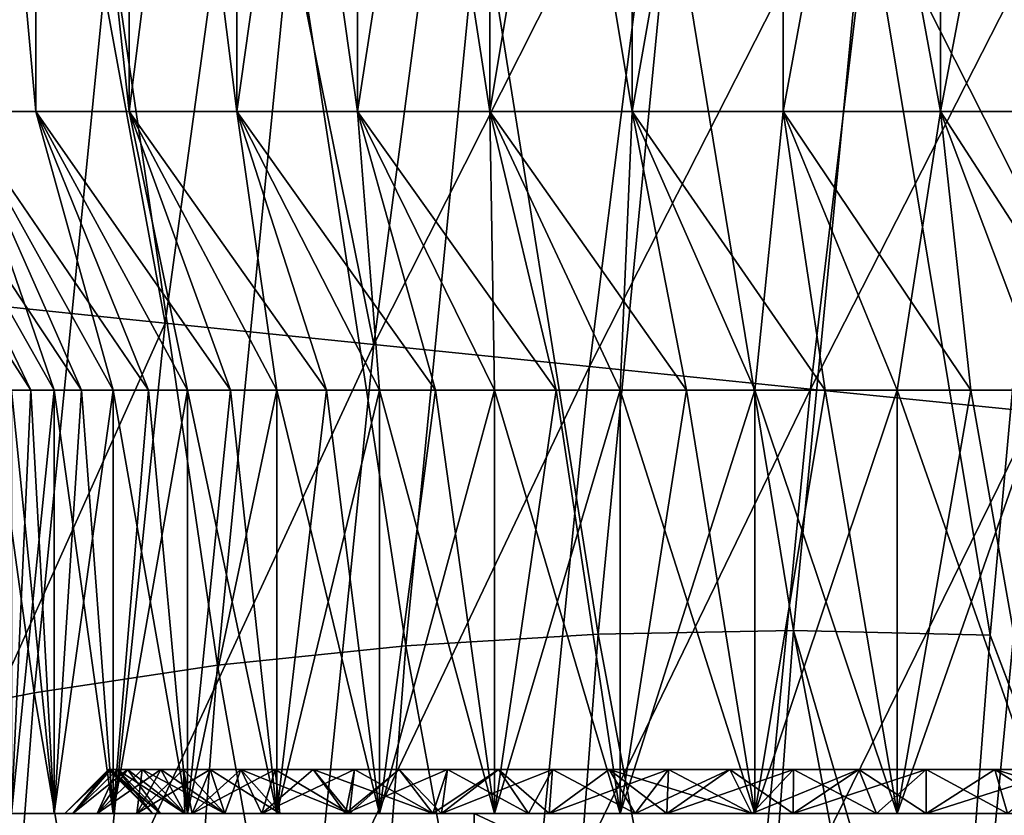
# Model space of a CAD drawing. Header units: metres. Extents: x -109 to 109, y -78 to 121.
# Tile 259 of 656: x -85.61 to -78.87, y 56.21 to 61.65. Entities that reach past the tile are written whole.
import ezdxf

# ---------------------------------------------------------------- set-up
doc = ezdxf.new("R2010")
doc.units = ezdxf.units.M
doc.layers.add('solid_508554_SW0001', color=7, linetype='CONTINUOUS')

msp = doc.modelspace()

# ---------------------------------------------------------------- linework, layer by layer
at = {"layer": 'solid_508554_SW0001'}
for points in [[(-86.029541, 66.87207, -36.408825), (-86.02948, 61.025627, -36.408962), (-85.497032, 61.025627, -37.413269)], [(-85.496994, 66.87207, -37.413315), (-86.029541, 66.87207, -36.408825), (-85.497032, 61.025627, -37.413269)], [(-86.029541, 66.87207, -27.591175), (-85.496994, 66.87207, -26.586683), (-86.02948, 61.025627, -27.591038)], [(-85.496994, 66.87207, -26.586683), (-85.497032, 61.025627, -26.586733), (-86.02948, 61.025627, -27.591038)], [(-85.496994, 66.87207, -37.413315), (-85.497032, 61.025627, -37.413269), (-84.859047, 61.025627, -38.35424)], [(-85.496994, 66.87207, -26.586683), (-84.859047, 61.025627, -25.645758), (-85.497032, 61.025627, -26.586733)], [(-84.858971, 66.87207, -38.35434), (-85.496994, 66.87207, -37.413315), (-84.859047, 61.025627, -38.35424)], [(-85.496994, 66.87207, -26.586683), (-84.858971, 66.87207, -25.64566), (-84.859047, 61.025627, -25.645758)], [(-84.858971, 66.87207, -38.35434), (-84.859047, 61.025627, -38.35424), (-84.122871, 61.025627, -39.220932)], [(-84.12294, 66.87207, -24.77914), (-84.122871, 61.025627, -24.779068), (-84.859047, 61.025627, -25.645758)], [(-84.858971, 66.87207, -25.64566), (-84.12294, 66.87207, -24.77914), (-84.859047, 61.025627, -25.645758)], [(-84.12294, 66.87207, -39.22086), (-84.858971, 66.87207, -38.35434), (-84.122871, 61.025627, -39.220932)], [(-84.12294, 66.87207, -39.22086), (-84.122871, 61.025627, -39.220932), (-83.297554, 61.025627, -40.002701)], [(-83.297539, 66.87207, -40.002716), (-84.12294, 66.87207, -39.22086), (-83.297554, 61.025627, -40.002701)], [(-84.12294, 66.87207, -24.77914), (-83.297539, 66.87207, -23.997284), (-84.122871, 61.025627, -24.779068)], [(-83.297539, 66.87207, -23.997284), (-83.297554, 61.025627, -23.997299), (-84.122871, 61.025627, -24.779068)], [(-83.297539, 66.87207, -40.002716), (-83.297554, 61.025627, -40.002701), (-82.39257, 61.025627, -40.690662)], [(-82.392456, 66.87207, -23.309258), (-82.39257, 61.025627, -23.30934), (-83.297554, 61.025627, -23.997299)], [(-83.297539, 66.87207, -23.997284), (-82.392456, 66.87207, -23.309258), (-83.297554, 61.025627, -23.997299)], [(-82.392456, 66.87207, -40.690742), (-83.297539, 66.87207, -40.002716), (-82.39257, 61.025627, -40.690662)], [(-82.392456, 66.87207, -40.690742), (-82.39257, 61.025627, -40.690662), (-81.418213, 61.025627, -41.276917)], [(-81.418297, 66.87207, -22.723127), (-81.418213, 61.025627, -22.723085), (-82.39257, 61.025627, -23.30934)], [(-82.392456, 66.87207, -23.309258), (-81.418297, 66.87207, -22.723127), (-82.39257, 61.025627, -23.30934)], [(-81.418297, 66.87207, -41.276875), (-82.392456, 66.87207, -40.690742), (-81.418213, 61.025627, -41.276917)], [(-80.386467, 66.87207, -41.754246), (-81.418297, 66.87207, -41.276875), (-81.418213, 61.025627, -41.276917)], [(-81.418297, 66.87207, -22.723127), (-80.386467, 66.87207, -22.245752), (-81.418213, 61.025627, -22.723085)], [(-80.386467, 66.87207, -41.754246), (-81.418213, 61.025627, -41.276917), (-80.386398, 61.025627, -41.754276)], [(-80.386467, 66.87207, -22.245752), (-80.386398, 61.025627, -22.245724), (-81.418213, 61.025627, -22.723085)], [(-80.386467, 66.87207, -41.754246), (-80.386398, 61.025627, -41.754276), (-79.309174, 61.025627, -42.117241)], [(-79.309067, 66.87207, -42.117268), (-80.386467, 66.87207, -41.754246), (-79.309174, 61.025627, -42.117241)], [(-80.386467, 66.87207, -22.245752), (-79.309067, 66.87207, -21.882732), (-80.386398, 61.025627, -22.245724)], [(-79.309067, 66.87207, -21.882732), (-79.309174, 61.025627, -21.882759), (-80.386398, 61.025627, -22.245724)], [(-79.309067, 66.87207, -42.117268), (-79.309174, 61.025627, -42.117241), (-78.198685, 61.025627, -42.361683)], [(-78.19873, 66.87207, -21.638325), (-78.198685, 61.025627, -21.638317), (-79.309174, 61.025627, -21.882759)], [(-79.309067, 66.87207, -21.882732), (-78.19873, 66.87207, -21.638325), (-79.309174, 61.025627, -21.882759)], [(-78.19873, 66.87207, -42.361675), (-79.309067, 66.87207, -42.117268), (-78.198685, 61.025627, -42.361683)], [(-85.98185, 59.72065, -47.066143), (-86.678673, 63.999084, -46.326813), (-85.396629, 63.853413, -47.149212)], [(-84.613533, 59.579037, -47.797909), (-85.98185, 59.72065, -47.066143), (-85.396629, 63.853413, -47.149212)], [(-84.613533, 59.579037, -47.797909), (-85.396629, 63.853413, -47.149212), (-84.0485, 63.700962, -47.856491)], [(-83.18605, 59.432106, -48.404499), (-84.613533, 59.579037, -47.797909), (-84.0485, 63.700962, -47.856491)], [(-83.18605, 59.432106, -48.404499), (-84.0485, 63.700962, -47.856491), (-82.644218, 63.542862, -48.442478)], [(-83.18605, 59.432106, -48.404499), (-82.644218, 63.542862, -48.442478), (-81.19413, 63.38028, -48.902088)], [(-81.710274, 59.280979, -48.88047), (-83.18605, 59.432106, -48.404499), (-81.19413, 63.38028, -48.902088)], [(-81.710274, 59.280979, -48.88047), (-81.19413, 63.38028, -48.902088), (-79.709526, 63.214474, -49.232899)], [(-80.19812, 59.126865, -49.223183), (-81.710274, 59.280979, -48.88047), (-79.709526, 63.214474, -49.232899)], [(-80.19812, 59.126865, -49.223183), (-79.709526, 63.214474, -49.232899), (-78.201881, 63.046726, -49.432873)], [(-78.661652, 58.971001, -49.430428), (-80.19812, 59.126865, -49.223183), (-78.201881, 63.046726, -49.432873)], [(-81.650009, 57.450928, -8.939947), (-81.151276, 62.586452, -12.192317), (-82.46035, 62.527878, -12.508516)], [(-81.650009, 57.450928, -8.939947), (-80.315193, 57.475395, -8.721001), (-81.151276, 62.586452, -12.192317)], [(-80.315193, 57.475395, -8.721001), (-79.823265, 62.590248, -11.961208), (-81.151276, 62.586452, -12.192317)], [(-80.315193, 57.475395, -8.721001), (-78.969131, 57.444561, -8.589414), (-79.823265, 62.590248, -11.961208)], [(-79.823265, 62.590248, -11.961208), (-78.969131, 57.444561, -8.589414), (-78.703606, 60.374653, -10.446345)], [(-79.823265, 62.590248, -11.961208), (-78.703606, 60.374653, -10.446345), (-78.484024, 62.539009, -11.817129)], [(-82.96579, 57.3717, -9.244488), (-82.46035, 62.527878, -12.508516), (-83.742744, 62.414871, -12.907931)], [(-82.96579, 57.3717, -9.244488), (-81.650009, 57.450928, -8.939947), (-82.46035, 62.527878, -12.508516)], [(-84.254753, 57.238182, -9.632813), (-83.742744, 62.414871, -12.907931), (-84.990723, 62.247787, -13.388685)], [(-84.254753, 57.238182, -9.632813), (-82.96579, 57.3717, -9.244488), (-83.742744, 62.414871, -12.907931)], [(-85.509109, 57.05085, -10.103118), (-84.990723, 62.247787, -13.388685), (-86.196747, 62.027233, -13.948524)], [(-85.509109, 57.05085, -10.103118), (-84.254753, 57.238182, -9.632813), (-84.990723, 62.247787, -13.388685)], [(-86.721283, 56.810432, -10.653207), (-85.509109, 57.05085, -10.103118), (-86.196747, 62.027233, -13.948524)], [(-86.754539, 61.025627, -34.257088), (-85.664352, 59.120369, -34.091572), (-85.532585, 59.120369, -34.602371)], [(-86.450378, 61.025627, -35.352604), (-86.754539, 61.025627, -34.257088), (-85.532585, 59.120369, -34.602371)], [(-86.450378, 61.025627, -35.352604), (-85.532585, 59.120369, -34.602371), (-85.372498, 59.120369, -35.104633)], [(-86.450378, 61.025627, -35.352604), (-85.372498, 59.120369, -35.104633), (-85.184509, 59.120369, -35.597118)], [(-86.02948, 61.025627, -36.408962), (-86.450378, 61.025627, -35.352604), (-85.184509, 59.120369, -35.597118)], [(-86.450378, 61.025627, -28.647394), (-85.372498, 59.120369, -28.895365), (-85.532585, 59.120369, -29.397627)], [(-86.450378, 61.025627, -28.647394), (-86.02948, 61.025627, -27.591038), (-85.372498, 59.120369, -28.895365)], [(-86.450378, 61.025627, -28.647394), (-85.532585, 59.120369, -29.397627), (-85.664352, 59.120369, -29.908426)], [(-86.02948, 61.025627, -36.408962), (-85.184509, 59.120369, -35.597118), (-84.969055, 59.120369, -36.078617)], [(-86.02948, 61.025627, -36.408962), (-84.969055, 59.120369, -36.078617), (-84.727097, 59.120369, -36.546959)], [(-85.497032, 61.025627, -37.413269), (-86.02948, 61.025627, -36.408962), (-84.727097, 59.120369, -36.546959)], [(-86.02948, 61.025627, -27.591038), (-84.969055, 59.120369, -27.921385), (-85.184509, 59.120369, -28.402882)], [(-86.02948, 61.025627, -27.591038), (-85.497032, 61.025627, -26.586733), (-84.969055, 59.120369, -27.921385)], [(-86.02948, 61.025627, -27.591038), (-85.184509, 59.120369, -28.402882), (-85.372498, 59.120369, -28.895365)], [(-85.497032, 61.025627, -37.413269), (-84.727097, 59.120369, -36.546959), (-84.459259, 59.120369, -37.001019)], [(-85.497032, 61.025627, -37.413269), (-84.459259, 59.120369, -37.001019), (-84.166199, 59.120369, -37.43961)], [(-84.859047, 61.025627, -38.35424), (-85.497032, 61.025627, -37.413269), (-84.166199, 59.120369, -37.43961)], [(-85.497032, 61.025627, -26.586733), (-84.459259, 59.120369, -26.99898), (-84.727097, 59.120369, -27.453041)], [(-85.497032, 61.025627, -26.586733), (-84.859047, 61.025627, -25.645758), (-84.459259, 59.120369, -26.99898)], [(-85.497032, 61.025627, -26.586733), (-84.727097, 59.120369, -27.453041), (-84.969055, 59.120369, -27.921385)], [(-84.859047, 61.025627, -38.35424), (-84.166199, 59.120369, -37.43961), (-83.849228, 59.120369, -37.860786)], [(-84.859047, 61.025627, -38.35424), (-83.849228, 59.120369, -37.860786), (-83.509087, 59.120369, -38.263603)], [(-84.122871, 61.025627, -39.220932), (-84.859047, 61.025627, -38.35424), (-83.509087, 59.120369, -38.263603)], [(-84.859047, 61.025627, -25.645758), (-83.849228, 59.120369, -26.139212), (-84.166199, 59.120369, -26.56039)], [(-84.859047, 61.025627, -25.645758), (-84.122871, 61.025627, -24.779068), (-83.849228, 59.120369, -26.139212)], [(-84.859047, 61.025627, -25.645758), (-84.166199, 59.120369, -26.56039), (-84.459259, 59.120369, -26.99898)], [(-84.122871, 61.025627, -39.220932), (-83.509087, 59.120369, -38.263603), (-83.146713, 59.120369, -38.646893)], [(-84.122871, 61.025627, -39.220932), (-83.146713, 59.120369, -38.646893), (-82.763695, 59.120369, -39.009003)], [(-83.297554, 61.025627, -40.002701), (-84.122871, 61.025627, -39.220932), (-82.763695, 59.120369, -39.009003)], [(-84.122871, 61.025627, -24.779068), (-83.146713, 59.120369, -25.353106), (-83.509087, 59.120369, -25.736399)], [(-84.122871, 61.025627, -24.779068), (-83.297554, 61.025627, -23.997299), (-83.146713, 59.120369, -25.353106)], [(-84.122871, 61.025627, -24.779068), (-83.509087, 59.120369, -25.736399), (-83.849228, 59.120369, -26.139212)], [(-83.297554, 61.025627, -40.002701), (-82.763695, 59.120369, -39.009003), (-82.360847, 59.120369, -39.349182)], [(-83.297554, 61.025627, -40.002701), (-82.360847, 59.120369, -39.349182), (-81.9394, 59.120369, -39.666351)], [(-82.39257, 61.025627, -40.690662), (-83.297554, 61.025627, -40.002701), (-81.9394, 59.120369, -39.666351)], [(-83.297554, 61.025627, -23.997299), (-82.360847, 59.120369, -24.650818), (-82.763695, 59.120369, -24.990997)], [(-83.297554, 61.025627, -23.997299), (-82.39257, 61.025627, -23.30934), (-82.360847, 59.120369, -24.650818)], [(-83.297554, 61.025627, -23.997299), (-82.763695, 59.120369, -24.990997), (-83.146713, 59.120369, -25.353106)], [(-82.39257, 61.025627, -40.690662), (-81.9394, 59.120369, -39.666351), (-81.501175, 59.120369, -39.959164)], [(-82.39257, 61.025627, -40.690662), (-81.501175, 59.120369, -39.959164), (-81.046989, 59.120369, -40.227085)], [(-81.418213, 61.025627, -41.276917), (-82.39257, 61.025627, -40.690662), (-81.046989, 59.120369, -40.227085)], [(-82.39257, 61.025627, -23.30934), (-81.501175, 59.120369, -24.040838), (-81.9394, 59.120369, -24.333649)], [(-82.39257, 61.025627, -23.30934), (-81.418213, 61.025627, -22.723085), (-81.501175, 59.120369, -24.040838)], [(-82.39257, 61.025627, -23.30934), (-81.9394, 59.120369, -24.333649), (-82.360847, 59.120369, -24.650818)], [(-81.418213, 61.025627, -22.723085), (-81.046989, 59.120369, -23.772917), (-81.501175, 59.120369, -24.040838)], [(-81.418213, 61.025627, -41.276917), (-81.046989, 59.120369, -40.227085), (-80.578377, 59.120369, -40.469173)], [(-81.418213, 61.025627, -41.276917), (-80.578377, 59.120369, -40.469173), (-80.097336, 59.120369, -40.684422)], [(-80.386398, 61.025627, -41.754276), (-81.418213, 61.025627, -41.276917), (-80.097336, 59.120369, -40.684422)], [(-81.418213, 61.025627, -22.723085), (-80.578377, 59.120369, -23.530828), (-81.046989, 59.120369, -23.772917)], [(-81.418213, 61.025627, -22.723085), (-80.386398, 61.025627, -22.245724), (-80.578377, 59.120369, -23.530828)], [(-80.386398, 61.025627, -22.245724), (-80.097336, 59.120369, -23.315578), (-80.578377, 59.120369, -23.530828)], [(-80.386398, 61.025627, -41.754276), (-80.097336, 59.120369, -40.684422), (-79.604637, 59.120369, -40.872498)], [(-80.386398, 61.025627, -41.754276), (-79.604637, 59.120369, -40.872498), (-79.102104, 59.120369, -41.032665)], [(-79.309174, 61.025627, -42.117241), (-80.386398, 61.025627, -41.754276), (-79.102104, 59.120369, -41.032665)], [(-80.386398, 61.025627, -22.245724), (-79.604637, 59.120369, -23.127502), (-80.097336, 59.120369, -23.315578)], [(-80.386398, 61.025627, -22.245724), (-79.309174, 61.025627, -21.882759), (-79.604637, 59.120369, -23.127502)], [(-79.309174, 61.025627, -21.882759), (-79.102104, 59.120369, -22.967333), (-79.604637, 59.120369, -23.127502)], [(-79.309174, 61.025627, -42.117241), (-79.102104, 59.120369, -41.032665), (-78.591835, 59.120369, -41.164291)], [(-79.309174, 61.025627, -42.117241), (-78.591835, 59.120369, -41.164291), (-78.074562, 59.120369, -41.267185)], [(-78.198685, 61.025627, -42.361683), (-79.309174, 61.025627, -42.117241), (-78.074562, 59.120369, -41.267185)], [(-79.309174, 61.025627, -21.882759), (-78.591835, 59.120369, -22.835711), (-79.102104, 59.120369, -22.967333)], [(-79.309174, 61.025627, -21.882759), (-78.198685, 61.025627, -21.638317), (-78.591835, 59.120369, -22.835711)], [(-71.522865, 37.885735, 4.147177), (-78.703606, 60.374653, -10.446345), (-78.969131, 57.444561, -8.589414)], [(-86.418472, 55.551834, -47.045319), (-85.98185, 59.72065, -47.066143), (-84.613533, 59.579037, -47.797909)], [(-86.418472, 55.551834, -47.045319), (-84.613533, 59.579037, -47.797909), (-85.042961, 55.424522, -47.783249)], [(-85.042961, 55.424522, -47.783249), (-84.613533, 59.579037, -47.797909), (-83.18605, 59.432106, -48.404499)], [(-85.042961, 55.424522, -47.783249), (-83.18605, 59.432106, -48.404499), (-83.607445, 55.293045, -48.394958)], [(-83.607445, 55.293045, -48.394958), (-83.18605, 59.432106, -48.404499), (-81.710274, 59.280979, -48.88047)], [(-83.607445, 55.293045, -48.394958), (-81.710274, 59.280979, -48.88047), (-82.122948, 55.158424, -48.875008)], [(-82.122948, 55.158424, -48.875008), (-81.710274, 59.280979, -48.88047), (-80.19812, 59.126865, -49.223183)], [(-85.664352, 59.120369, -34.091572), (-85.664352, 56.225624, -34.091553), (-85.372505, 56.225624, -35.10461)], [(-85.532585, 59.120369, -34.602371), (-85.664352, 59.120369, -34.091572), (-85.372505, 56.225624, -35.10461)], [(-85.372498, 59.120369, -28.895365), (-85.372505, 56.225624, -28.895388), (-85.664352, 56.225624, -29.908449)], [(-85.532585, 59.120369, -29.397627), (-85.372498, 59.120369, -28.895365), (-85.664352, 56.225624, -29.908449)], [(-85.664352, 59.120369, -29.908426), (-85.532585, 59.120369, -29.397627), (-85.664352, 56.225624, -29.908449)], [(-85.372498, 59.120369, -35.104633), (-85.532585, 59.120369, -34.602371), (-85.372505, 56.225624, -35.10461)], [(-85.372498, 59.120369, -35.104633), (-85.372505, 56.225624, -35.10461), (-84.969063, 56.225624, -36.078594)], [(-84.969055, 59.120369, -27.921385), (-84.969063, 56.225624, -27.921404), (-85.372505, 56.225624, -28.895388)], [(-85.184509, 59.120369, -28.402882), (-84.969055, 59.120369, -27.921385), (-85.372505, 56.225624, -28.895388)], [(-85.372498, 59.120369, -28.895365), (-85.184509, 59.120369, -28.402882), (-85.372505, 56.225624, -28.895388)], [(-85.184509, 59.120369, -35.597118), (-85.372498, 59.120369, -35.104633), (-84.969063, 56.225624, -36.078594)], [(-84.969055, 59.120369, -36.078617), (-85.184509, 59.120369, -35.597118), (-84.969063, 56.225624, -36.078594)], [(-84.969055, 59.120369, -36.078617), (-84.969063, 56.225624, -36.078594), (-84.459267, 56.225624, -37.001003)], [(-84.459259, 59.120369, -26.99898), (-84.459267, 56.225624, -26.998997), (-84.969063, 56.225624, -27.921404)], [(-84.727097, 59.120369, -27.453041), (-84.459259, 59.120369, -26.99898), (-84.969063, 56.225624, -27.921404)], [(-84.969055, 59.120369, -27.921385), (-84.727097, 59.120369, -27.453041), (-84.969063, 56.225624, -27.921404)], [(-84.727097, 59.120369, -36.546959), (-84.969055, 59.120369, -36.078617), (-84.459267, 56.225624, -37.001003)], [(-84.459259, 59.120369, -37.001019), (-84.727097, 59.120369, -36.546959), (-84.459267, 56.225624, -37.001003)], [(-84.459259, 59.120369, -37.001019), (-84.459267, 56.225624, -37.001003), (-83.849236, 56.225624, -37.860783)], [(-83.849228, 59.120369, -26.139212), (-83.849236, 56.225624, -26.139217), (-84.459267, 56.225624, -26.998997)], [(-84.166199, 59.120369, -26.56039), (-83.849228, 59.120369, -26.139212), (-84.459267, 56.225624, -26.998997)], [(-84.459259, 59.120369, -26.99898), (-84.166199, 59.120369, -26.56039), (-84.459267, 56.225624, -26.998997)], [(-84.166199, 59.120369, -37.43961), (-84.459259, 59.120369, -37.001019), (-83.849236, 56.225624, -37.860783)], [(-83.849228, 59.120369, -37.860786), (-84.166199, 59.120369, -37.43961), (-83.849236, 56.225624, -37.860783)], [(-83.849228, 59.120369, -37.860786), (-83.849236, 56.225624, -37.860783), (-83.146713, 56.225624, -38.646893)], [(-83.146713, 59.120369, -25.353106), (-83.146713, 56.225624, -25.353107), (-83.849236, 56.225624, -26.139217)], [(-83.509087, 59.120369, -25.736399), (-83.146713, 59.120369, -25.353106), (-83.849236, 56.225624, -26.139217)], [(-83.849228, 59.120369, -26.139212), (-83.509087, 59.120369, -25.736399), (-83.849236, 56.225624, -26.139217)], [(-83.509087, 59.120369, -38.263603), (-83.849228, 59.120369, -37.860786), (-83.146713, 56.225624, -38.646893)], [(-83.146713, 59.120369, -38.646893), (-83.509087, 59.120369, -38.263603), (-83.146713, 56.225624, -38.646893)], [(-83.146713, 59.120369, -38.646893), (-83.146713, 56.225624, -38.646893), (-82.360832, 56.225624, -39.349186)], [(-82.763695, 59.120369, -39.009003), (-83.146713, 59.120369, -38.646893), (-82.360832, 56.225624, -39.349186)], [(-82.360847, 59.120369, -24.650818), (-82.360832, 56.225624, -24.650816), (-83.146713, 56.225624, -25.353107)], [(-82.763695, 59.120369, -24.990997), (-82.360847, 59.120369, -24.650818), (-83.146713, 56.225624, -25.353107)], [(-83.146713, 59.120369, -25.353106), (-82.763695, 59.120369, -24.990997), (-83.146713, 56.225624, -25.353107)], [(-82.360847, 59.120369, -39.349182), (-82.763695, 59.120369, -39.009003), (-82.360832, 56.225624, -39.349186)], [(-82.360847, 59.120369, -39.349182), (-82.360832, 56.225624, -39.349186), (-81.50116, 56.225624, -39.959171)], [(-81.9394, 59.120369, -39.666351), (-82.360847, 59.120369, -39.349182), (-81.50116, 56.225624, -39.959171)], [(-82.360847, 59.120369, -24.650818), (-81.9394, 59.120369, -24.333649), (-82.360832, 56.225624, -24.650816)], [(-81.501175, 59.120369, -24.040838), (-81.50116, 56.225624, -24.040827), (-82.360832, 56.225624, -24.650816)], [(-81.9394, 59.120369, -24.333649), (-81.501175, 59.120369, -24.040838), (-82.360832, 56.225624, -24.650816)], [(-82.122948, 55.158424, -48.875008), (-80.19812, 59.126865, -49.223183), (-80.601563, 55.02174, -49.220726)], [(-81.501175, 59.120369, -39.959164), (-81.9394, 59.120369, -39.666351), (-81.50116, 56.225624, -39.959171)], [(-81.501175, 59.120369, -39.959164), (-81.50116, 56.225624, -39.959171), (-80.578354, 56.225624, -40.469177)], [(-81.046989, 59.120369, -40.227085), (-81.501175, 59.120369, -39.959164), (-80.578354, 56.225624, -40.469177)], [(-81.501175, 59.120369, -24.040838), (-81.046989, 59.120369, -23.772917), (-81.50116, 56.225624, -24.040827)], [(-80.578377, 59.120369, -23.530828), (-80.578354, 56.225624, -23.530821), (-81.50116, 56.225624, -24.040827)], [(-81.046989, 59.120369, -23.772917), (-80.578377, 59.120369, -23.530828), (-81.50116, 56.225624, -24.040827)], [(-80.578377, 59.120369, -40.469173), (-81.046989, 59.120369, -40.227085), (-80.578354, 56.225624, -40.469177)], [(-80.601563, 55.02174, -49.220726), (-80.19812, 59.126865, -49.223183), (-78.661652, 58.971001, -49.430428)], [(-80.578377, 59.120369, -40.469173), (-80.578354, 56.225624, -40.469177), (-79.604614, 56.225624, -40.872505)], [(-80.097336, 59.120369, -40.684422), (-80.578377, 59.120369, -40.469173), (-79.604614, 56.225624, -40.872505)], [(-80.578377, 59.120369, -23.530828), (-80.097336, 59.120369, -23.315578), (-80.578354, 56.225624, -23.530821)], [(-79.604637, 59.120369, -23.127502), (-79.604614, 56.225624, -23.127497), (-80.578354, 56.225624, -23.530821)], [(-80.097336, 59.120369, -23.315578), (-79.604637, 59.120369, -23.127502), (-80.578354, 56.225624, -23.530821)], [(-79.604637, 59.120369, -40.872498), (-80.097336, 59.120369, -40.684422), (-79.604614, 56.225624, -40.872505)], [(-79.604637, 59.120369, -40.872498), (-79.604614, 56.225624, -40.872505), (-78.59182, 56.225624, -41.164295)], [(-79.102104, 59.120369, -41.032665), (-79.604637, 59.120369, -40.872498), (-78.59182, 56.225624, -41.164295)], [(-79.604637, 59.120369, -23.127502), (-79.102104, 59.120369, -22.967333), (-79.604614, 56.225624, -23.127497)], [(-78.591835, 59.120369, -22.835711), (-78.59182, 56.225624, -22.835703), (-79.604614, 56.225624, -23.127497)], [(-79.102104, 59.120369, -22.967333), (-78.591835, 59.120369, -22.835711), (-79.604614, 56.225624, -23.127497)], [(-78.591835, 59.120369, -41.164291), (-79.102104, 59.120369, -41.032665), (-78.59182, 56.225624, -41.164295)], [(-80.601563, 55.02174, -49.220726), (-78.661652, 58.971001, -49.430428), (-79.055504, 54.88409, -49.429817)], [(-79.055504, 54.88409, -49.429817), (-78.661652, 58.971001, -49.430428), (-77.118996, 58.756241, -49.5)], [(-79.055504, 54.88409, -49.429817), (-77.118996, 58.756241, -49.5), (-77.184982, 58.093124, -49.5)], [(-79.055504, 54.88409, -49.429817), (-77.184982, 58.093124, -49.5), (-77.512413, 54.583515, -49.5)], [(-80.696785, 52.355919, -5.473763), (-80.315193, 57.475395, -8.721001), (-81.650009, 57.450928, -8.939947)], [(-80.696785, 52.355919, -5.473763), (-79.344307, 52.345707, -5.354821), (-80.315193, 57.475395, -8.721001)], [(-80.315193, 57.475395, -8.721001), (-79.344307, 52.345707, -5.354821), (-79.247566, 53.814072, -6.286737)], [(-80.315193, 57.475395, -8.721001), (-79.247566, 53.814072, -6.286737), (-78.969131, 57.444561, -8.589414)], [(-82.037987, 52.310608, -5.680428), (-81.650009, 57.450928, -8.939947), (-82.96579, 57.3717, -9.244488)], [(-82.037987, 52.310608, -5.680428), (-80.696785, 52.355919, -5.473763), (-81.650009, 57.450928, -8.939947)], [(-71.119934, 36.755016, 4.882475), (-78.969131, 57.444561, -8.589414), (-79.247566, 53.814072, -6.286737)], [(-71.119934, 36.755016, 4.882475), (-71.522865, 37.885735, 4.147177), (-78.969131, 57.444561, -8.589414)], [(-83.360062, 52.21056, -5.973194), (-82.96579, 57.3717, -9.244488), (-84.254753, 57.238182, -9.632813)], [(-83.360062, 52.21056, -5.973194), (-82.037987, 52.310608, -5.680428), (-82.96579, 57.3717, -9.244488)], [(-84.65519, 52.056366, -6.350321), (-84.254753, 57.238182, -9.632813), (-85.509109, 57.05085, -10.103118)], [(-84.65519, 52.056366, -6.350321), (-83.360062, 52.21056, -5.973194), (-84.254753, 57.238182, -9.632813)], [(-85.915535, 51.848625, -6.810069), (-85.509109, 57.05085, -10.103118), (-86.721283, 56.810432, -10.653207)], [(-85.915535, 51.848625, -6.810069), (-84.65519, 52.056366, -6.350321), (-85.509109, 57.05085, -10.103118)], [(-85.300003, 56.225624, -32), (-85, 56.525627, -32), (-84.985626, 56.525627, -32.494118)], [(-85.244652, 56.225624, -31.014597), (-85, 56.525627, -32), (-85.300003, 56.225624, -32)], [(-85.244652, 56.225624, -32.985405), (-85.300003, 56.225624, -32), (-84.985626, 56.525627, -32.494118)], [(-84.985626, 56.525627, -31.50588), (-85, 56.525627, -32), (-85.244652, 56.225624, -31.014597)], [(-85.244652, 56.225624, -32.985405), (-84.985626, 56.525627, -32.494118), (-84.942513, 56.525627, -32.986916)], [(-85.244652, 56.225624, -32.985405), (-84.942513, 56.525627, -32.986916), (-84.870872, 56.525627, -33.475971)], [(-85.079391, 56.225624, -33.958057), (-85.244652, 56.225624, -32.985405), (-84.870872, 56.525627, -33.475971)], [(-84.942513, 56.525627, -31.013086), (-85.244652, 56.225624, -31.014597), (-85.079391, 56.225624, -30.041943)], [(-84.985626, 56.525627, -31.50588), (-85.244652, 56.225624, -31.014597), (-84.942513, 56.525627, -31.013086)], [(-85.079391, 56.225624, -33.958057), (-84.870872, 56.525627, -33.475971), (-84.770897, 56.525627, -33.960155)], [(-85.079391, 56.225624, -33.958057), (-84.770897, 56.525627, -33.960155), (-84.642876, 56.525627, -34.437946)], [(-84.806183, 56.225624, -34.906425), (-85.079391, 56.225624, -33.958057), (-84.642876, 56.525627, -34.437946)], [(-84.770897, 56.525627, -30.039846), (-85.079391, 56.225624, -30.041943), (-84.806183, 56.225624, -29.093576)], [(-84.870872, 56.525627, -30.524031), (-85.079391, 56.225624, -30.041943), (-84.770897, 56.525627, -30.039846)], [(-84.942513, 56.525627, -31.013086), (-85.079391, 56.225624, -30.041943), (-84.870872, 56.525627, -30.524031)], [(-85, 56.525627, -32), (-84.699997, 56.225624, -32), (-84.644539, 56.225624, -32.952072)], [(-84.985626, 56.525627, -31.50588), (-84.699997, 56.225624, -32), (-85, 56.525627, -32)], [(-84.985626, 56.525627, -32.494118), (-85, 56.525627, -32), (-84.644539, 56.225624, -32.952072)], [(-84.985626, 56.525627, -31.50588), (-84.942513, 56.525627, -31.013086), (-84.699997, 56.225624, -32)], [(-84.942513, 56.525627, -32.986916), (-84.985626, 56.525627, -32.494118), (-84.644539, 56.225624, -32.952072)], [(-84.942513, 56.525627, -31.013086), (-84.644539, 56.225624, -31.047928), (-84.699997, 56.225624, -32)], [(-84.942513, 56.525627, -32.986916), (-84.644539, 56.225624, -32.952072), (-84.479004, 56.225624, -33.890888)], [(-84.870872, 56.525627, -33.475971), (-84.942513, 56.525627, -32.986916), (-84.479004, 56.225624, -33.890888)], [(-84.942513, 56.525627, -31.013086), (-84.870872, 56.525627, -30.524031), (-84.644539, 56.225624, -31.047928)], [(-84.770897, 56.525627, -33.960155), (-84.870872, 56.525627, -33.475971), (-84.479004, 56.225624, -33.890888)], [(-84.870872, 56.525627, -30.524031), (-84.479004, 56.225624, -30.109112), (-84.644539, 56.225624, -31.047928)], [(-84.870872, 56.525627, -30.524031), (-84.770897, 56.525627, -30.039846), (-84.479004, 56.225624, -30.109112)], [(-84.806183, 56.225624, -34.906425), (-84.642876, 56.525627, -34.437946), (-84.487411, 56.525627, -34.907101)], [(-84.806183, 56.225624, -34.906425), (-84.487411, 56.525627, -34.907101), (-84.304855, 56.525627, -35.366638)], [(-84.428482, 56.225624, -35.818272), (-84.806183, 56.225624, -34.906425), (-84.304855, 56.525627, -35.366638)], [(-84.487411, 56.525627, -29.092899), (-84.806183, 56.225624, -29.093576), (-84.428482, 56.225624, -28.18173)], [(-84.642876, 56.525627, -29.562056), (-84.806183, 56.225624, -29.093576), (-84.487411, 56.525627, -29.092899)], [(-84.770897, 56.525627, -30.039846), (-84.806183, 56.225624, -29.093576), (-84.642876, 56.525627, -29.562056)], [(-84.770897, 56.525627, -33.960155), (-84.479004, 56.225624, -33.890888), (-84.205467, 56.225624, -34.804592)], [(-84.642876, 56.525627, -34.437946), (-84.770897, 56.525627, -33.960155), (-84.205467, 56.225624, -34.804592)], [(-84.770897, 56.525627, -30.039846), (-84.642876, 56.525627, -29.562056), (-84.479004, 56.225624, -30.109112)], [(-84.487411, 56.525627, -34.907101), (-84.642876, 56.525627, -34.437946), (-84.205467, 56.225624, -34.804592)], [(-84.642876, 56.525627, -29.562056), (-84.487411, 56.525627, -29.092899), (-84.479004, 56.225624, -30.109112)], [(-84.304855, 56.525627, -35.366638), (-84.487411, 56.525627, -34.907101), (-84.205467, 56.225624, -34.804592)], [(-84.487411, 56.525627, -29.092899), (-84.205467, 56.225624, -29.195408), (-84.479004, 56.225624, -30.109112)], [(-84.487411, 56.525627, -29.092899), (-84.304855, 56.525627, -28.63336), (-84.205467, 56.225624, -29.195408)], [(-84.487411, 56.525627, -29.092899), (-84.428482, 56.225624, -28.18173), (-84.304855, 56.525627, -28.63336)], [(-84.428482, 56.225624, -35.818272), (-84.304855, 56.525627, -35.366638), (-84.095833, 56.525627, -35.814884)], [(-84.428482, 56.225624, -35.818272), (-84.095833, 56.525627, -35.814884), (-83.861267, 56.525627, -36.249912)], [(-83.951233, 56.225624, -36.681778), (-84.428482, 56.225624, -35.818272), (-83.861267, 56.525627, -36.249912)], [(-84.095833, 56.525627, -28.185114), (-84.428482, 56.225624, -28.18173), (-83.951233, 56.225624, -27.31822)], [(-84.304855, 56.525627, -28.63336), (-84.428482, 56.225624, -28.18173), (-84.095833, 56.525627, -28.185114)], [(-84.304855, 56.525627, -35.366638), (-84.205467, 56.225624, -34.804592), (-83.827744, 56.225624, -35.680233)], [(-84.095833, 56.525627, -35.814884), (-84.304855, 56.525627, -35.366638), (-83.827744, 56.225624, -35.680233)], [(-84.304855, 56.525627, -28.63336), (-84.095833, 56.525627, -28.185114), (-84.205467, 56.225624, -29.195408)], [(-84.095833, 56.525627, -28.185114), (-83.827744, 56.225624, -28.319769), (-84.205467, 56.225624, -29.195408)], [(-84.095833, 56.525627, -35.814884), (-83.827744, 56.225624, -35.680233), (-83.351074, 56.225624, -36.505848)], [(-83.861267, 56.525627, -36.249912), (-84.095833, 56.525627, -35.814884), (-83.351074, 56.225624, -36.505848)], [(-84.095833, 56.525627, -28.185114), (-83.861267, 56.525627, -27.750086), (-83.827744, 56.225624, -28.319769)], [(-84.095833, 56.525627, -28.185114), (-83.951233, 56.225624, -27.31822), (-83.861267, 56.525627, -27.750086)], [(-83.951233, 56.225624, -36.681778), (-83.861267, 56.525627, -36.249912), (-83.601646, 56.525627, -36.67083)], [(-83.951233, 56.225624, -36.681778), (-83.601646, 56.525627, -36.67083), (-83.318008, 56.525627, -37.075905)], [(-83.38015, 56.225624, -37.486668), (-83.951233, 56.225624, -36.681778), (-83.318008, 56.525627, -37.075905)], [(-83.601646, 56.525627, -27.32917), (-83.951233, 56.225624, -27.31822), (-83.38015, 56.225624, -26.513334)], [(-83.861267, 56.525627, -27.750086), (-83.951233, 56.225624, -27.31822), (-83.601646, 56.525627, -27.32917)], [(-83.601646, 56.525627, -36.67083), (-83.861267, 56.525627, -36.249912), (-83.351074, 56.225624, -36.505848)], [(-83.861267, 56.525627, -27.750086), (-83.351074, 56.225624, -27.494152), (-83.827744, 56.225624, -28.319769)], [(-83.861267, 56.525627, -27.750086), (-83.601646, 56.525627, -27.32917), (-83.351074, 56.225624, -27.494152)], [(-83.601646, 56.525627, -36.67083), (-83.351074, 56.225624, -36.505848), (-82.781563, 56.225624, -37.270866)], [(-83.318008, 56.525627, -37.075905), (-83.601646, 56.525627, -36.67083), (-82.781563, 56.225624, -37.270866)], [(-83.601646, 56.525627, -27.32917), (-83.318008, 56.525627, -26.924095), (-83.351074, 56.225624, -27.494152)], [(-83.601646, 56.525627, -27.32917), (-83.38015, 56.225624, -26.513334), (-83.318008, 56.525627, -26.924095)], [(-83.38015, 56.225624, -37.486668), (-83.318008, 56.525627, -37.075905), (-83.011452, 56.525627, -37.463612)], [(-83.38015, 56.225624, -37.486668), (-83.011452, 56.525627, -37.463612), (-82.68264, 56.525627, -37.833092)], [(-82.722473, 56.225624, -38.222607), (-83.38015, 56.225624, -37.486668), (-82.68264, 56.525627, -37.833092)], [(-83.011452, 56.525627, -26.53639), (-83.38015, 56.225624, -26.513334), (-82.722473, 56.225624, -25.777393)], [(-83.318008, 56.525627, -26.924095), (-83.38015, 56.225624, -26.513334), (-83.011452, 56.525627, -26.53639)], [(-83.011452, 56.525627, -26.53639), (-82.781563, 56.225624, -26.729132), (-83.351074, 56.225624, -27.494152)], [(-83.318008, 56.525627, -26.924095), (-83.011452, 56.525627, -26.53639), (-83.351074, 56.225624, -27.494152)], [(-83.011452, 56.525627, -37.463612), (-83.318008, 56.525627, -37.075905), (-82.781563, 56.225624, -37.270866)], [(-82.68264, 56.525627, -37.833092), (-83.011452, 56.525627, -37.463612), (-82.781563, 56.225624, -37.270866)], [(-83.011452, 56.525627, -26.53639), (-82.68264, 56.525627, -26.166908), (-82.781563, 56.225624, -26.729132)], [(-83.011452, 56.525627, -26.53639), (-82.722473, 56.225624, -25.777393), (-82.68264, 56.525627, -26.166908)], [(-82.68264, 56.525627, -37.833092), (-82.781563, 56.225624, -37.270866), (-82.12709, 56.225624, -37.964546)], [(-82.333038, 56.525627, -25.817307), (-82.12709, 56.225624, -26.035454), (-82.781563, 56.225624, -26.729132)], [(-82.68264, 56.525627, -26.166908), (-82.333038, 56.525627, -25.817307), (-82.781563, 56.225624, -26.729132)], [(-82.722473, 56.225624, -38.222607), (-82.68264, 56.525627, -37.833092), (-82.333038, 56.525627, -38.182693)], [(-82.722473, 56.225624, -38.222607), (-82.333038, 56.525627, -38.182693), (-81.963776, 56.525627, -38.511311)], [(-81.986778, 56.225624, -38.880058), (-82.722473, 56.225624, -38.222607), (-81.963776, 56.525627, -38.511311)], [(-82.333038, 56.525627, -25.817307), (-82.722473, 56.225624, -25.777393), (-81.986778, 56.225624, -25.119942)], [(-82.68264, 56.525627, -26.166908), (-82.722473, 56.225624, -25.777393), (-82.333038, 56.525627, -25.817307)], [(-82.333038, 56.525627, -38.182693), (-82.68264, 56.525627, -37.833092), (-82.12709, 56.225624, -37.964546)], [(-81.963776, 56.525627, -38.511311), (-82.333038, 56.525627, -38.182693), (-82.12709, 56.225624, -37.964546)], [(-82.333038, 56.525627, -25.817307), (-81.963776, 56.525627, -25.488691), (-82.12709, 56.225624, -26.035454)], [(-82.333038, 56.525627, -25.817307), (-81.986778, 56.225624, -25.119942), (-81.963776, 56.525627, -25.488691)], [(-81.963776, 56.525627, -38.511311), (-82.12709, 56.225624, -37.964546), (-81.396782, 56.225624, -38.577347)], [(-81.963776, 56.525627, -25.488691), (-81.396782, 56.225624, -25.422653), (-82.12709, 56.225624, -26.035454)], [(-81.986778, 56.225624, -38.880058), (-81.963776, 56.525627, -38.511311), (-81.575775, 56.525627, -38.818104)], [(-81.986778, 56.225624, -38.880058), (-81.575775, 56.525627, -38.818104), (-81.170845, 56.525627, -39.101635)], [(-81.181946, 56.225624, -39.451134), (-81.986778, 56.225624, -38.880058), (-81.170845, 56.525627, -39.101635)], [(-81.575775, 56.525627, -25.181896), (-81.986778, 56.225624, -25.119942), (-81.181946, 56.225624, -24.548866)], [(-81.963776, 56.525627, -25.488691), (-81.986778, 56.225624, -25.119942), (-81.575775, 56.525627, -25.181896)], [(-81.575775, 56.525627, -38.818104), (-81.963776, 56.525627, -38.511311), (-81.396782, 56.225624, -38.577347)], [(-81.963776, 56.525627, -25.488691), (-81.575775, 56.525627, -25.181896), (-81.396782, 56.225624, -25.422653)], [(-81.575775, 56.525627, -38.818104), (-81.396782, 56.225624, -38.577347), (-80.600021, 56.225624, -39.101398)], [(-81.170845, 56.525627, -39.101635), (-81.575775, 56.525627, -38.818104), (-80.600021, 56.225624, -39.101398)], [(-81.575775, 56.525627, -25.181896), (-81.170845, 56.525627, -24.898367), (-81.396782, 56.225624, -25.422653)], [(-81.575775, 56.525627, -25.181896), (-81.181946, 56.225624, -24.548866), (-81.170845, 56.525627, -24.898367)], [(-80.750076, 56.525627, -24.638828), (-80.600021, 56.225624, -24.898602), (-81.396782, 56.225624, -25.422653)], [(-81.170845, 56.525627, -24.898367), (-80.750076, 56.525627, -24.638828), (-81.396782, 56.225624, -25.422653)], [(-81.181946, 56.225624, -39.451134), (-81.170845, 56.525627, -39.101635), (-80.750076, 56.525627, -39.361172)], [(-81.181946, 56.225624, -39.451134), (-80.750076, 56.525627, -39.361172), (-80.314682, 56.525627, -39.595936)], [(-80.318092, 56.225624, -39.928566), (-81.181946, 56.225624, -39.451134), (-80.314682, 56.525627, -39.595936)], [(-80.750076, 56.525627, -24.638828), (-81.181946, 56.225624, -24.548866), (-80.318092, 56.225624, -24.071434)], [(-81.170845, 56.525627, -24.898367), (-81.181946, 56.225624, -24.548866), (-80.750076, 56.525627, -24.638828)], [(-80.750076, 56.525627, -39.361172), (-81.170845, 56.525627, -39.101635), (-80.600021, 56.225624, -39.101398)], [(-80.314682, 56.525627, -39.595936), (-80.750076, 56.525627, -39.361172), (-80.600021, 56.225624, -39.101398)], [(-80.750076, 56.525627, -24.638828), (-80.314682, 56.525627, -24.404066), (-80.600021, 56.225624, -24.898602)], [(-80.750076, 56.525627, -24.638828), (-80.318092, 56.225624, -24.071434), (-80.314682, 56.525627, -24.404066)], [(-80.314682, 56.525627, -39.595936), (-80.600021, 56.225624, -39.101398), (-79.747704, 56.225624, -39.529434)], [(-79.866745, 56.525627, -24.195192), (-79.747704, 56.225624, -24.470566), (-80.600021, 56.225624, -24.898602)], [(-80.314682, 56.525627, -24.404066), (-79.866745, 56.525627, -24.195192), (-80.600021, 56.225624, -24.898602)], [(-80.318092, 56.225624, -39.928566), (-80.314682, 56.525627, -39.595936), (-79.866745, 56.525627, -39.80481)], [(-80.318092, 56.225624, -39.928566), (-79.866745, 56.525627, -39.80481), (-79.407234, 56.525627, -39.987366)], [(-79.406502, 56.225624, -40.306152), (-80.318092, 56.225624, -39.928566), (-79.407234, 56.525627, -39.987366)], [(-79.866745, 56.525627, -24.195192), (-80.318092, 56.225624, -24.071434), (-79.406502, 56.225624, -23.693848)], [(-80.314682, 56.525627, -24.404066), (-80.318092, 56.225624, -24.071434), (-79.866745, 56.525627, -24.195192)], [(-79.866745, 56.525627, -39.80481), (-80.314682, 56.525627, -39.595936), (-79.747704, 56.225624, -39.529434)], [(-79.407234, 56.525627, -39.987366), (-79.866745, 56.525627, -39.80481), (-79.747704, 56.225624, -39.529434)], [(-79.866745, 56.525627, -24.195192), (-79.407234, 56.525627, -24.012634), (-79.747704, 56.225624, -24.470566)], [(-79.866745, 56.525627, -24.195192), (-79.406502, 56.225624, -23.693848), (-79.407234, 56.525627, -24.012634)], [(-79.407234, 56.525627, -39.987366), (-79.747704, 56.225624, -39.529434), (-78.851875, 56.225624, -39.855488)], [(-79.407234, 56.525627, -24.012634), (-78.851875, 56.225624, -24.144512), (-79.747704, 56.225624, -24.470566)], [(-78.937683, 56.525627, -40.142952), (-79.407234, 56.525627, -39.987366), (-78.851875, 56.225624, -39.855488)], [(-79.407234, 56.525627, -24.012634), (-78.937683, 56.525627, -23.857046), (-78.851875, 56.225624, -24.144512)], [(-79.406502, 56.225624, -40.306152), (-79.407234, 56.525627, -39.987366), (-78.937683, 56.525627, -40.142952)], [(-79.407234, 56.525627, -24.012634), (-79.406502, 56.225624, -23.693848), (-78.937683, 56.525627, -23.857046)], [(-79.406502, 56.225624, -40.306152), (-78.937683, 56.525627, -40.142952), (-78.46035, 56.525627, -40.270855)], [(-78.45826, 56.225624, -40.579346), (-79.406502, 56.225624, -40.306152), (-78.46035, 56.525627, -40.270855)], [(-78.937683, 56.525627, -23.857046), (-79.406502, 56.225624, -23.693848), (-78.45826, 56.225624, -23.420652)], [(-78.937683, 56.525627, -40.142952), (-78.851875, 56.225624, -39.855488), (-77.923935, 56.225624, -40.07542)], [(-78.46035, 56.525627, -40.270855), (-78.937683, 56.525627, -40.142952), (-77.923935, 56.225624, -40.07542)], [(-78.937683, 56.525627, -23.857046), (-78.46035, 56.525627, -23.729145), (-78.851875, 56.225624, -24.144512)], [(-78.937683, 56.525627, -23.857046), (-78.45826, 56.225624, -23.420652), (-78.46035, 56.525627, -23.729145)], [(-85.900002, 56.225624, -32), (-85.300003, 56.225624, -32), (-85.244652, 56.225624, -32.985405)], [(-85.840881, 56.225624, -30.94742), (-85.300003, 56.225624, -32), (-85.900002, 56.225624, -32)], [(-85.840881, 56.225624, -33.052582), (-85.900002, 56.225624, -32), (-85.244652, 56.225624, -32.985405)], [(-85.244652, 56.225624, -31.014597), (-85.300003, 56.225624, -32), (-85.840881, 56.225624, -30.94742)], [(-85.840881, 56.225624, -33.052582), (-85.244652, 56.225624, -32.985405), (-85.079391, 56.225624, -33.958057)], [(-85.664352, 56.225624, -34.091553), (-85.840881, 56.225624, -33.052582), (-85.079391, 56.225624, -33.958057)], [(-85.079391, 56.225624, -30.041943), (-85.840881, 56.225624, -30.94742), (-85.664352, 56.225624, -29.908449)], [(-85.079391, 56.225624, -30.041943), (-85.244652, 56.225624, -31.014597), (-85.840881, 56.225624, -30.94742)], [(-85.664352, 56.225624, -34.091553), (-85.079391, 56.225624, -33.958057), (-84.806183, 56.225624, -34.906425)], [(-85.372505, 56.225624, -35.10461), (-85.664352, 56.225624, -34.091553), (-84.806183, 56.225624, -34.906425)], [(-84.806183, 56.225624, -29.093576), (-85.664352, 56.225624, -29.908449), (-85.372505, 56.225624, -28.895388)], [(-84.806183, 56.225624, -29.093576), (-85.079391, 56.225624, -30.041943), (-85.664352, 56.225624, -29.908449)], [(-85.372505, 56.225624, -35.10461), (-84.806183, 56.225624, -34.906425), (-84.428482, 56.225624, -35.818272)], [(-84.969063, 56.225624, -36.078594), (-85.372505, 56.225624, -35.10461), (-84.428482, 56.225624, -35.818272)], [(-84.428482, 56.225624, -28.18173), (-85.372505, 56.225624, -28.895388), (-84.969063, 56.225624, -27.921404)], [(-84.428482, 56.225624, -28.18173), (-84.806183, 56.225624, -29.093576), (-85.372505, 56.225624, -28.895388)], [(-84.969063, 56.225624, -36.078594), (-84.428482, 56.225624, -35.818272), (-83.951233, 56.225624, -36.681778)], [(-84.459267, 56.225624, -37.001003), (-84.969063, 56.225624, -36.078594), (-83.951233, 56.225624, -36.681778)], [(-83.951233, 56.225624, -27.31822), (-84.969063, 56.225624, -27.921404), (-84.459267, 56.225624, -26.998997)], [(-83.951233, 56.225624, -27.31822), (-84.428482, 56.225624, -28.18173), (-84.969063, 56.225624, -27.921404)], [(-82.5, 56.225624, -35.4641), (-84.644539, 56.225624, -32.952072), (-84.699997, 56.225624, -32)], [(-82.5, 56.225624, -35.4641), (-84.699997, 56.225624, -32), (-84.644539, 56.225624, -31.047928)], [(-82.5, 56.225624, -35.4641), (-84.479004, 56.225624, -33.890888), (-84.644539, 56.225624, -32.952072)], [(-82.5, 56.225624, -35.4641), (-84.644539, 56.225624, -31.047928), (-84.479004, 56.225624, -30.109112)], [(-82.5, 56.225624, -35.4641), (-84.205467, 56.225624, -34.804592), (-84.479004, 56.225624, -33.890888)], [(-82.5, 56.225624, -35.4641), (-84.479004, 56.225624, -30.109112), (-84.205467, 56.225624, -29.195408)], [(-84.459267, 56.225624, -37.001003), (-83.951233, 56.225624, -36.681778), (-83.38015, 56.225624, -37.486668)], [(-83.849236, 56.225624, -37.860783), (-84.459267, 56.225624, -37.001003), (-83.38015, 56.225624, -37.486668)], [(-83.38015, 56.225624, -26.513334), (-84.459267, 56.225624, -26.998997), (-83.849236, 56.225624, -26.139217)], [(-83.38015, 56.225624, -26.513334), (-83.951233, 56.225624, -27.31822), (-84.459267, 56.225624, -26.998997)], [(-82.5, 56.225624, -35.4641), (-83.827744, 56.225624, -35.680233), (-84.205467, 56.225624, -34.804592)], [(-82.5, 56.225624, -28.535898), (-84.205467, 56.225624, -29.195408), (-83.827744, 56.225624, -28.319769)], [(-82.5, 56.225624, -28.535898), (-82.5, 56.225624, -35.4641), (-84.205467, 56.225624, -29.195408)], [(-83.849236, 56.225624, -37.860783), (-83.38015, 56.225624, -37.486668), (-82.722473, 56.225624, -38.222607)], [(-83.146713, 56.225624, -38.646893), (-83.849236, 56.225624, -37.860783), (-82.722473, 56.225624, -38.222607)], [(-82.722473, 56.225624, -25.777393), (-83.849236, 56.225624, -26.139217), (-83.146713, 56.225624, -25.353107)], [(-82.722473, 56.225624, -25.777393), (-83.38015, 56.225624, -26.513334), (-83.849236, 56.225624, -26.139217)], [(-76.5, 56.225624, -38.928204), (-83.351074, 56.225624, -36.505848), (-83.827744, 56.225624, -35.680233)], [(-82.5, 56.225624, -35.4641), (-76.5, 56.225624, -38.928204), (-83.827744, 56.225624, -35.680233)], [(-82.5, 56.225624, -28.535898), (-83.827744, 56.225624, -28.319769), (-83.351074, 56.225624, -27.494152)], [(-76.5, 56.225624, -38.928204), (-82.781563, 56.225624, -37.270866), (-83.351074, 56.225624, -36.505848)], [(-82.5, 56.225624, -28.535898), (-83.351074, 56.225624, -27.494152), (-82.781563, 56.225624, -26.729132)], [(-83.146713, 56.225624, -38.646893), (-82.722473, 56.225624, -38.222607), (-81.986778, 56.225624, -38.880058)], [(-82.360832, 56.225624, -39.349186), (-83.146713, 56.225624, -38.646893), (-81.986778, 56.225624, -38.880058)], [(-81.986778, 56.225624, -25.119942), (-83.146713, 56.225624, -25.353107), (-82.360832, 56.225624, -24.650816)], [(-81.986778, 56.225624, -25.119942), (-82.722473, 56.225624, -25.777393), (-83.146713, 56.225624, -25.353107)], [(-76.5, 56.225624, -38.928204), (-82.12709, 56.225624, -37.964546), (-82.781563, 56.225624, -37.270866)], [(-82.5, 56.225624, -28.535898), (-82.781563, 56.225624, -26.729132), (-82.12709, 56.225624, -26.035454)], [(-76.5, 56.225624, -25.071796), (-76.5, 53.425625, -25.071796), (-82.5, 53.425625, -28.535898)], [(-82.5, 56.225624, -28.535898), (-82.5, 53.425625, -28.535898), (-82.5, 53.425625, -35.4641)], [(-76.5, 56.225624, -25.071796), (-82.5, 53.425625, -28.535898), (-82.5, 56.225624, -28.535898)], [(-82.5, 56.225624, -35.4641), (-82.5, 53.425625, -35.4641), (-76.5, 53.425625, -38.928204)], [(-82.5, 56.225624, -28.535898), (-82.5, 53.425625, -35.4641), (-82.5, 56.225624, -35.4641)], [(-82.5, 56.225624, -35.4641), (-76.5, 53.425625, -38.928204), (-76.5, 56.225624, -38.928204)], [(-82.5, 56.225624, -28.535898), (-82.12709, 56.225624, -26.035454), (-81.396782, 56.225624, -25.422653)], [(-76.5, 56.225624, -25.071796), (-82.5, 56.225624, -28.535898), (-81.396782, 56.225624, -25.422653)], [(-82.360832, 56.225624, -39.349186), (-81.986778, 56.225624, -38.880058), (-81.181946, 56.225624, -39.451134)], [(-82.360832, 56.225624, -39.349186), (-81.181946, 56.225624, -39.451134), (-80.318092, 56.225624, -39.928566)], [(-81.50116, 56.225624, -39.959171), (-82.360832, 56.225624, -39.349186), (-80.318092, 56.225624, -39.928566)], [(-81.181946, 56.225624, -24.548866), (-82.360832, 56.225624, -24.650816), (-81.50116, 56.225624, -24.040827)], [(-81.181946, 56.225624, -24.548866), (-81.986778, 56.225624, -25.119942), (-82.360832, 56.225624, -24.650816)], [(-76.5, 56.225624, -38.928204), (-81.396782, 56.225624, -38.577347), (-82.12709, 56.225624, -37.964546)], [(-81.50116, 56.225624, -39.959171), (-80.318092, 56.225624, -39.928566), (-79.406502, 56.225624, -40.306152)], [(-80.578354, 56.225624, -40.469177), (-81.50116, 56.225624, -39.959171), (-79.406502, 56.225624, -40.306152)], [(-79.406502, 56.225624, -23.693848), (-81.50116, 56.225624, -24.040827), (-80.578354, 56.225624, -23.530821)], [(-80.318092, 56.225624, -24.071434), (-81.181946, 56.225624, -24.548866), (-81.50116, 56.225624, -24.040827)], [(-79.406502, 56.225624, -23.693848), (-80.318092, 56.225624, -24.071434), (-81.50116, 56.225624, -24.040827)], [(-76.5, 56.225624, -38.928204), (-80.600021, 56.225624, -39.101398), (-81.396782, 56.225624, -38.577347)], [(-76.5, 56.225624, -25.071796), (-81.396782, 56.225624, -25.422653), (-80.600021, 56.225624, -24.898602)], [(-73.252296, 56.225624, -39.529434), (-79.747704, 56.225624, -39.529434), (-80.600021, 56.225624, -39.101398)], [(-72.399979, 56.225624, -39.101398), (-73.252296, 56.225624, -39.529434), (-80.600021, 56.225624, -39.101398)], [(-76.5, 56.225624, -38.928204), (-72.399979, 56.225624, -39.101398), (-80.600021, 56.225624, -39.101398)], [(-80.600021, 56.225624, -24.898602), (-79.747704, 56.225624, -24.470566), (-72.399979, 56.225624, -24.898602)], [(-76.5, 56.225624, -25.071796), (-80.600021, 56.225624, -24.898602), (-72.399979, 56.225624, -24.898602)], [(-80.578354, 56.225624, -40.469177), (-79.406502, 56.225624, -40.306152), (-78.45826, 56.225624, -40.579346)], [(-80.578354, 56.225624, -40.469177), (-78.45826, 56.225624, -40.579346), (-77.485199, 56.225624, -40.744678)], [(-79.604614, 56.225624, -40.872505), (-80.578354, 56.225624, -40.469177), (-77.485199, 56.225624, -40.744678)], [(-78.45826, 56.225624, -23.420652), (-80.578354, 56.225624, -23.530821), (-79.604614, 56.225624, -23.127497)], [(-78.45826, 56.225624, -23.420652), (-79.406502, 56.225624, -23.693848), (-80.578354, 56.225624, -23.530821)], [(-74.148125, 56.225624, -39.855488), (-78.851875, 56.225624, -39.855488), (-79.747704, 56.225624, -39.529434)], [(-73.252296, 56.225624, -39.529434), (-74.148125, 56.225624, -39.855488), (-79.747704, 56.225624, -39.529434)], [(-79.747704, 56.225624, -24.470566), (-73.252296, 56.225624, -24.470566), (-72.399979, 56.225624, -24.898602)], [(-79.747704, 56.225624, -24.470566), (-78.851875, 56.225624, -24.144512), (-73.252296, 56.225624, -24.470566)], [(-79.604614, 56.225624, -40.872505), (-77.485199, 56.225624, -40.744678), (-76.5, 56.225624, -40.799995)], [(-73.395386, 56.225624, -40.872505), (-79.604614, 56.225624, -40.872505), (-76.5, 56.225624, -40.799995)], [(-74.40818, 56.225624, -41.164295), (-78.59182, 56.225624, -41.164295), (-79.604614, 56.225624, -40.872505)], [(-73.395386, 56.225624, -40.872505), (-74.40818, 56.225624, -41.164295), (-79.604614, 56.225624, -40.872505)], [(-79.604614, 56.225624, -23.127497), (-78.59182, 56.225624, -22.835703), (-73.395386, 56.225624, -23.127497)], [(-76.5, 56.225624, -23.200006), (-79.604614, 56.225624, -23.127497), (-73.395386, 56.225624, -23.127497)], [(-77.485199, 56.225624, -23.255323), (-78.45826, 56.225624, -23.420652), (-79.604614, 56.225624, -23.127497)], [(-76.5, 56.225624, -23.200006), (-77.485199, 56.225624, -23.255323), (-79.604614, 56.225624, -23.127497)]]:
    msp.add_3dface(points, dxfattribs=at)

doc.saveas('drawing.dxf')
